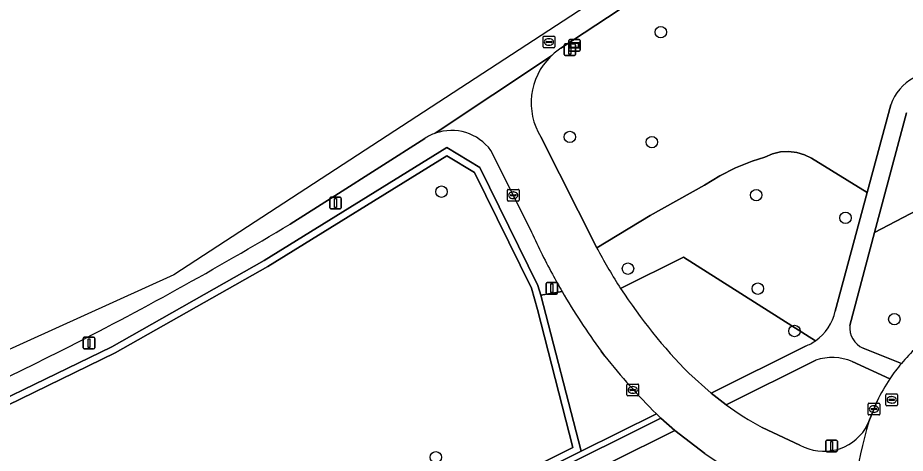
# Model space of a CAD drawing. Extents: x 157793 to 159380, y 380877 to 382313.
# Drawn here: x 158496.2 to 158572.1, y 381767.2 to 381804.5 of the extents above; entities that cross this region are included whole.
import ezdxf

# ---------------------------------------------------------------- set-up
doc = ezdxf.new("R2010")
doc.units = 0
for name, color, linetype in [('IMGEO_Berm_groen', 7, 'Continuous'), ('IMGEO_Boom', 7, 'Continuous'), ('IMGEO_Brandkraan', 7, 'Continuous'), ('IMGEO_Fietspad_gesloten', 7, 'Continuous'), ('IMGEO_Groenvoorziening', 7, 'Continuous'), ('IMGEO_Haag', 7, 'Continuous'), ('IMGEO_Hek', 7, 'Continuous'), ('IMGEO_Kolk', 7, 'Continuous'), ('IMGEO_Lichtmast', 7, 'Continuous'), ('IMGEO_Rijbaan_lokaal_open', 7, 'Continuous'), ('IMGEO_Rioolput', 7, 'Continuous'), ('IMGEO_Verkeersbordpaal', 7, 'Continuous'), ('IMGEO_Verklikker', 7, 'Continuous'), ('IMGEO_Voetpad_halfverhard', 7, 'Continuous')]:
    doc.layers.add(name, color=color, linetype=linetype)

msp = doc.modelspace()

# ---------------------------------------------------------------- linework, layer by layer
at = {"layer": 'IMGEO_Berm_groen'}
for points in [[(158531.01, 381794.142), (158523.319, 381789.225), (158519.486, 381786.817)], [(158504.259, 381776.332), (158517.28, 381783.691), (158532.875, 381793.355), (158535.699, 381791.652), (158540.674, 381781.553), (158540.914, 381780.73), (158542.737, 381781.059)], [(158540.011, 381786.381), (158536.648, 381793.114)], [(158483.001, 381768.13), (158466.425, 381761.231), (158465.37, 381760.792), (158465.598, 381759.153), (158488.129, 381768.501), (158504.259, 381776.332)]]:
    msp.add_lwpolyline(points, dxfattribs=at)
for centre, radius, start, end in [((158533.287, 381790.66), 4.161, 109.58045, 123.18571), ((158533.287, 381790.658), 4.162, 36.15739, 109.57281), ((158367.537, 382038.602), 294.082, 296.77127, 301.1105), ((158592.429, 381809.865), 57.438, 204.13309, 208.41139), ((158598.306, 381813.181), 64.185, 208.51903, 210.03058), ((158366.88, 382039.833), 295.477, 293.1409, 296.77733)]:
    msp.add_arc(centre, radius, start, end, dxfattribs=at)
at = {"layer": 'IMGEO_Boom'}
for centre in [(158551.174, 381803.225), (158543.397, 381794.266), (158550.417, 381793.828), (158532.428, 381789.586), (158559.338, 381789.294), (158566.97, 381787.345), (158548.369, 381783.005), (158559.474, 381781.296), (158571.145, 381778.687), (158562.604, 381777.67), (158531.947, 381766.876)]:
    msp.add_circle(centre, 0.489, dxfattribs=at)
at = {"layer": 'IMGEO_Brandkraan'}
for p, q in [((158541.115, 381801.962), (158541.115, 381802.814)), ((158541.19, 381802.888), (158542.042, 381802.888)), ((158541.603, 381802.668), (158541.628, 381802.668)), ((158542.116, 381802.814), (158542.116, 381801.962)), ((158542.042, 381801.888), (158541.19, 381801.888)), ((158541.374, 381802.382), (158541.374, 381802.394)), ((158541.812, 381802.345), (158541.414, 381802.345)), ((158541.417, 381802.431), (158541.815, 381802.431)), ((158541.626, 381802.108), (158541.601, 381802.108)), ((158541.858, 381802.394), (158541.858, 381802.382))]:
    msp.add_line(p, q, dxfattribs=at)
for points in [[(158541.115, 381801.962), (158541.115, 381802.814)], [(158541.19, 381802.888), (158542.042, 381802.888)], [(158542.116, 381802.814), (158542.116, 381801.962)], [(158542.042, 381801.888), (158541.19, 381801.888)]]:
    msp.add_lwpolyline(points, dxfattribs=at)
for centre, radius, start, end in [((158541.192, 381802.812), 0.0765, 91.55205, 178.44795), ((158541.192, 381802.812), 0.0765, 91.55205, 178.44795), ((158542.04, 381802.812), 0.0765, 1.55205, 88.44795), ((158542.04, 381802.812), 0.0765, 1.55205, 88.44795), ((158541.192, 381801.964), 0.0765, 181.55205, 268.44795), ((158541.192, 381801.964), 0.0765, 181.55205, 268.44795), ((158541.414, 381802.391), 0.0403, 85.87752, 175.75265), ((158541.411, 381802.381), 0.0366, 178.93798, 274.71019), ((158541.815, 381802.388), 0.043, 264.86636, 352.45326), ((158541.819, 381802.393), 0.0386, 1.73085, 96.63898), ((158542.04, 381801.964), 0.0765, 271.55205, 358.44795), ((158542.04, 381801.964), 0.0765, 271.55205, 358.44795)]:
    msp.add_arc(centre, radius, start, end, dxfattribs=at)
for centre, major_axis, ratio, start_param, end_param in [((158541.602, 381802.388), (-0.387, 0.002), 0.722429, 4.712389, 7.853982), ((158541.627, 381802.388), (-0.39, 0.002), 0.717154, 1.570796, 4.712389)]:
    msp.add_ellipse(centre, major_axis=major_axis, ratio=ratio, start_param=start_param, end_param=end_param, dxfattribs=at)
at = {"layer": 'IMGEO_Fietspad_gesloten'}
for points in [[(158542.643, 381801.844), (158552.687, 381808.486), (158580.152, 381826.227), (158607.271, 381842.776), (158606.245, 381844.396), (158559.192, 381814.867), (158509.535, 381782.484), (158481.623, 381769.82), (158394.335, 381733.667), (158329.297, 381703.167), (158265.328, 381672.426)], [(158541.756, 381801.139), (158531.893, 381794.58)], [(158531.893, 381794.58), (158541.756, 381801.139)], [(158519.486, 381786.817), (158523.319, 381789.225), (158531.01, 381794.142)], [(158545.824, 381784.571), (158545.722, 381784.772), (158540.929, 381794.263)], [(158536.648, 381793.114), (158540.011, 381786.381)], [(158546.075, 381775.951), (158546.232, 381775.736), (158546.391, 381775.522)], [(158556.764, 381771.36), (158555.476, 381772.364), (158553.581, 381774.064)], [(158550.796, 381770.584), (158551.182, 381770.226), (158552.377, 381769.175), (158554.948, 381767.185), (158558.912, 381764.522), (158559.391, 381764.2)], [(158568.963, 381769.928), (158568.683, 381769.345)], [(158563.07, 381767.919), (158559.829, 381769.424)]]:
    msp.add_lwpolyline(points, dxfattribs=at)
for centre, radius, start, end in [((158545.694, 381797.095), 5.644, 122.71771, 134.23862), ((158545.627, 381797.186), 5.533, 134.3945, 211.88907), ((158533.287, 381790.66), 4.161, 109.58045, 123.18571), ((158533.287, 381790.658), 4.162, 36.15739, 109.57281), ((158367.537, 382038.602), 294.082, 296.77127, 301.1105), ((158592.429, 381809.865), 57.438, 204.13309, 208.41139), ((158585.673, 381805.882), 45.19, 208.13756, 212.92587), ((158598.306, 381813.181), 64.185, 208.51903, 210.03058), ((158585.695, 381805.887), 45.211, 212.91638, 224.73953), ((158592.476, 381809.918), 57.505, 210.12271, 216.2053), ((158366.88, 382039.833), 295.477, 293.1409, 296.77733), ((158595.463, 381814.864), 62.895, 218.71948, 224.75037), ((158574.753, 381796.445), 30.868, 234.35511, 241.08798), ((158601.376, 381760.122), 33.864, 163.16835, 182.36005), ((158565.116, 381771.625), 4.234, 241.10018, 327.40902)]:
    msp.add_arc(centre, radius, start, end, dxfattribs=at)
at = {"layer": 'IMGEO_Groenvoorziening'}
for points in [[(158617.476, 381822.893), (158620.677, 381845.09), (158618.881, 381844.08), (158617.029, 381843.176), (158615.128, 381842.382), (158613.184, 381841.7), (158612.129, 381841.382), (158611.196, 381841.613), (158610.299, 381841.959), (158609.451, 381842.413), (158608.667, 381842.969), (158608.223, 381843.357), (158607.271, 381842.776), (158580.152, 381826.227), (158552.687, 381808.486), (158542.643, 381801.844)], [(158572.174, 381796.327), (158569.448, 381786.105), (158577.342, 381790.231), (158575.456, 381793.984), (158577.287, 381794.908), (158579.421, 381798.227), (158583.081, 381800.074), (158587.061, 381799.843), (158590.784, 381801.722), (158593.034, 381805.211), (158596.65, 381806.925), (158600.63, 381806.693), (158602.504, 381807.639), (158604.413, 381803.849), (158608.718, 381806.276), (158609.835, 381806.364), (158611.276, 381803.709), (158612.932, 381804.677), (158616.014, 381806.517), (158616.494, 381805.823), (158616.523, 381805.84)], [(158601.973, 381798.172), (158607.43, 381801.462), (158611.276, 381803.709), (158609.835, 381806.364), (158608.718, 381806.276), (158604.413, 381803.849), (158577.342, 381790.231), (158569.448, 381786.105), (158567.327, 381778.153)], [(158540.929, 381794.263), (158545.722, 381784.772), (158550.257, 381787.558), (158554.927, 381790.15), (158556.221, 381790.935), (158557.572, 381791.616), (158558.974, 381792.187), (158560.077, 381792.549), (158560.721, 381792.822), (158561.401, 381792.982), (158562.099, 381793.023), (158562.794, 381792.944), (158563.465, 381792.748), (158564.074, 381792.451), (158568.818, 381789.512), (158570.836, 381797.012)], [(158492.324, 381751.905), (158502.431, 381746.534), (158544.357, 381767.402), (158540.914, 381780.73), (158540.674, 381781.553), (158535.699, 381791.652), (158532.875, 381793.355), (158517.28, 381783.691), (158504.259, 381776.332), (158488.129, 381768.501)], [(158488.375, 381767.954), (158504.538, 381775.8), (158517.586, 381783.175), (158532.879, 381792.652), (158535.239, 381791.229), (158540.113, 381781.335), (158540.64, 381779.525), (158543.656, 381767.723), (158502.44, 381747.209), (158492.332, 381752.58)], [(158566.091, 381779.374), (158568.818, 381789.512), (158564.074, 381792.451), (158563.465, 381792.748), (158562.794, 381792.944), (158562.099, 381793.023), (158561.401, 381792.982), (158560.721, 381792.822), (158560.077, 381792.549), (158558.974, 381792.187), (158557.572, 381791.616), (158556.221, 381790.935), (158554.927, 381790.15), (158550.257, 381787.558), (158545.722, 381784.772), (158545.824, 381784.571)], [(158547.742, 381781.319), (158553.116, 381783.999), (158564.407, 381776.838)], [(158564.407, 381776.838), (158553.116, 381783.999), (158547.742, 381781.319)], [(158542.737, 381781.059), (158540.914, 381780.73), (158544.357, 381767.402), (158550.796, 381770.584)], [(158546.391, 381775.522), (158546.232, 381775.736), (158546.075, 381775.951)], [(158553.581, 381774.064), (158555.476, 381772.364), (158563.552, 381776.386)], [(158568.473, 381776.214), (158571.744, 381774.901)], [(158564.419, 381775.174), (158556.764, 381771.36)], [(158570.757, 381773.587), (158567.539, 381775.053)], [(158568.683, 381769.345), (158568.963, 381769.928), (158569.67, 381771.673)], [(158554.948, 381767.185), (158552.377, 381769.175), (158513.888, 381750)], [(158559.829, 381769.424), (158563.07, 381767.919)]]:
    msp.add_lwpolyline(points, dxfattribs=at)
for points in [[(158543.656, 381767.723), (158540.64, 381779.525), (158540.113, 381781.335), (158535.239, 381791.229), (158532.879, 381792.652), (158517.586, 381783.175), (158504.538, 381775.8), (158488.375, 381767.954), (158466.268, 381758.781), (158469.228, 381740.978), (158471.555, 381742.147), (158492.332, 381752.58), (158502.44, 381747.209)], [(158540.138, 381764.727), (158544.88, 381767.088), (158547.586, 381768.435), (158551.182, 381770.226), (158550.796, 381770.584), (158544.357, 381767.402), (158502.431, 381746.534), (158503.002, 381746.235), (158505.086, 381747.273), (158509.928, 381749.684), (158510.563, 381750)]]:
    msp.add_lwpolyline(points, close=True, dxfattribs=at)
for centre, radius, start, end in [((158545.694, 381797.095), 5.644, 122.71771, 134.23862), ((158545.627, 381797.186), 5.533, 134.3945, 211.88907), ((158574.742, 381795.672), 4.129, 117.87853, 161.06202), ((158585.673, 381805.882), 45.19, 208.13756, 212.92587), ((158585.695, 381805.887), 45.211, 212.91638, 224.73953), ((158592.476, 381809.918), 57.505, 210.12271, 216.2053), ((158562.076, 381780.213), 4.102, 304.63089, 348.19778), ((158569.267, 381777.991), 1.946, 175.23383, 245.93457), ((158562.063, 381780.238), 4.129, 291.13845, 304.58834), ((158583.237, 381765.235), 15.017, 125.94372, 139.93542), ((158595.463, 381814.864), 62.895, 218.71948, 224.75037), ((158565.822, 381771.07), 4.337, 66.68244, 108.87569), ((158583.12, 381765.3), 14.884, 146.16631, 154.64742), ((158574.753, 381796.445), 30.868, 234.35511, 241.08798), ((158565.116, 381771.625), 4.234, 241.10018, 327.40902)]:
    msp.add_arc(centre, radius, start, end, dxfattribs=at)
at = {"layer": 'IMGEO_Haag'}
for points in [[(158492.324, 381751.905), (158502.431, 381746.534), (158544.357, 381767.402), (158540.914, 381780.73), (158540.674, 381781.553), (158535.699, 381791.652), (158532.875, 381793.355), (158517.28, 381783.691), (158504.259, 381776.332), (158488.129, 381768.501)], [(158488.375, 381767.954), (158504.538, 381775.8), (158517.586, 381783.175), (158532.879, 381792.652), (158535.239, 381791.229), (158540.113, 381781.335), (158540.64, 381779.525), (158543.656, 381767.723), (158502.44, 381747.209), (158492.332, 381752.58)]]:
    msp.add_lwpolyline(points, dxfattribs=at)
at = {"layer": 'IMGEO_Hek'}
for points in [[(158469.228, 381740.978), (158466.268, 381758.781), (158488.375, 381767.954), (158504.538, 381775.8), (158517.586, 381783.175), (158532.879, 381792.652), (158535.239, 381791.229), (158540.113, 381781.335), (158540.64, 381779.525)], [(158540.64, 381779.525), (158543.656, 381767.723), (158502.44, 381747.209), (158492.332, 381752.58), (158471.555, 381742.147)]]:
    msp.add_lwpolyline(points, dxfattribs=at)
at = {"layer": 'IMGEO_Kolk'}
for p, q in [((158538.062, 381788.856), (158538.062, 381789.708)), ((158538.137, 381789.782), (158538.989, 381789.782)), ((158539.063, 381789.708), (158539.063, 381788.856)), ((158538.321, 381789.276), (158538.321, 381789.288)), ((158538.759, 381789.239), (158538.361, 381789.239)), ((158538.364, 381789.325), (158538.762, 381789.325)), ((158538.573, 381789.002), (158538.548, 381789.002)), ((158538.55, 381789.562), (158538.575, 381789.562)), ((158538.805, 381789.288), (158538.805, 381789.276)), ((158538.989, 381788.782), (158538.137, 381788.782)), ((158548.278, 381772.211), (158548.278, 381773.063)), ((158548.353, 381773.137), (158549.205, 381773.137)), ((158548.766, 381772.917), (158548.791, 381772.917)), ((158549.279, 381773.063), (158549.279, 381772.211)), ((158549.205, 381772.137), (158548.353, 381772.137)), ((158548.537, 381772.631), (158548.537, 381772.643)), ((158548.975, 381772.594), (158548.577, 381772.594)), ((158548.58, 381772.68), (158548.978, 381772.68)), ((158548.789, 381772.357), (158548.764, 381772.357)), ((158549.021, 381772.643), (158549.021, 381772.631)), ((158568.894, 381770.569), (158568.894, 381771.421)), ((158568.969, 381771.495), (158569.821, 381771.495)), ((158569.895, 381771.421), (158569.895, 381770.569)), ((158569.153, 381770.989), (158569.153, 381771.001)), ((158569.591, 381770.952), (158569.193, 381770.952)), ((158569.196, 381771.038), (158569.594, 381771.038)), ((158569.405, 381770.715), (158569.38, 381770.715)), ((158569.382, 381771.275), (158569.407, 381771.275)), ((158569.637, 381771.001), (158569.637, 381770.989)), ((158569.821, 381770.495), (158568.969, 381770.495))]:
    msp.add_line(p, q, dxfattribs=at)
for points in [[(158538.062, 381788.856), (158538.062, 381789.708)], [(158538.137, 381789.782), (158538.989, 381789.782)], [(158539.063, 381789.708), (158539.063, 381788.856)], [(158538.989, 381788.782), (158538.137, 381788.782)], [(158548.278, 381772.211), (158548.278, 381773.063)], [(158548.353, 381773.137), (158549.205, 381773.137)], [(158549.279, 381773.063), (158549.279, 381772.211)], [(158549.205, 381772.137), (158548.353, 381772.137)], [(158568.894, 381770.569), (158568.894, 381771.421)], [(158568.969, 381771.495), (158569.821, 381771.495)], [(158569.895, 381771.421), (158569.895, 381770.569)], [(158569.821, 381770.495), (158568.969, 381770.495)]]:
    msp.add_lwpolyline(points, dxfattribs=at)
for centre, radius, start, end in [((158538.139, 381789.706), 0.0765, 91.55205, 178.44795), ((158538.139, 381789.706), 0.0765, 91.55205, 178.44795), ((158538.987, 381789.706), 0.0765, 1.55205, 88.44795), ((158538.987, 381789.706), 0.0765, 1.55205, 88.44795), ((158538.139, 381788.858), 0.0765, 181.55205, 268.44795), ((158538.139, 381788.858), 0.0765, 181.55205, 268.44795), ((158538.361, 381789.285), 0.0403, 85.87752, 175.75265), ((158538.358, 381789.275), 0.0366, 178.93798, 274.71019), ((158538.762, 381789.282), 0.043, 264.86636, 352.45326), ((158538.766, 381789.287), 0.0386, 1.73085, 96.63898), ((158538.987, 381788.858), 0.0765, 271.55205, 358.44795), ((158538.987, 381788.858), 0.0765, 271.55205, 358.44795), ((158548.355, 381773.061), 0.0765, 91.55205, 178.44795), ((158548.355, 381773.061), 0.0765, 91.55205, 178.44795), ((158549.203, 381773.061), 0.0765, 1.55205, 88.44795), ((158549.203, 381773.061), 0.0765, 1.55205, 88.44795), ((158548.355, 381772.213), 0.0765, 181.55205, 268.44795), ((158548.355, 381772.213), 0.0765, 181.55205, 268.44795), ((158548.577, 381772.64), 0.0403, 85.87752, 175.75265), ((158548.574, 381772.63), 0.0366, 178.93798, 274.71019), ((158548.978, 381772.637), 0.043, 264.86636, 352.45326), ((158548.982, 381772.642), 0.0386, 1.73085, 96.63898), ((158549.203, 381772.213), 0.0765, 271.55205, 358.44795), ((158549.203, 381772.213), 0.0765, 271.55205, 358.44795), ((158568.971, 381771.419), 0.0765, 91.55205, 178.44795), ((158568.971, 381771.419), 0.0765, 91.55205, 178.44795), ((158569.819, 381771.419), 0.0765, 1.55205, 88.44795), ((158569.819, 381771.419), 0.0765, 1.55205, 88.44795), ((158569.193, 381770.998), 0.0403, 85.87752, 175.75265), ((158569.19, 381770.988), 0.0366, 178.93798, 274.71019), ((158569.594, 381770.995), 0.043, 264.86636, 352.45326), ((158569.598, 381771), 0.0386, 1.73085, 96.63898), ((158568.971, 381770.571), 0.0765, 181.55205, 268.44795), ((158568.971, 381770.571), 0.0765, 181.55205, 268.44795), ((158569.819, 381770.571), 0.0765, 271.55205, 358.44795), ((158569.819, 381770.571), 0.0765, 271.55205, 358.44795)]:
    msp.add_arc(centre, radius, start, end, dxfattribs=at)
for centre, major_axis, ratio, start_param, end_param in [((158538.549, 381789.282), (-0.387, 0.002), 0.722429, 4.712389, 7.853982), ((158538.574, 381789.282), (-0.39, 0.002), 0.717154, 1.570796, 4.712389), ((158548.765, 381772.637), (-0.387, 0.002), 0.722429, 4.712389, 7.853982), ((158548.79, 381772.637), (-0.39, 0.002), 0.717154, 1.570796, 4.712389), ((158569.381, 381770.995), (-0.387, 0.002), 0.722429, 4.712389, 7.853982), ((158569.406, 381770.995), (-0.39, 0.002), 0.717154, 1.570796, 4.712389)]:
    msp.add_ellipse(centre, major_axis=major_axis, ratio=ratio, start_param=start_param, end_param=end_param, dxfattribs=at)
at = {"layer": 'IMGEO_Lichtmast'}
for p, q in [((158542.903, 381801.321), (158542.903, 381802.121)), ((158542.903, 381802.121), (158542.903, 381801.321)), ((158543.003, 381802.221), (158543.793, 381802.221)), ((158543.793, 381802.221), (158543.003, 381802.221)), ((158543.893, 381802.121), (158543.893, 381801.321)), ((158543.893, 381801.321), (158543.893, 381802.121)), ((158543.793, 381801.221), (158543.003, 381801.221)), ((158543.003, 381801.221), (158543.793, 381801.221)), ((158522.877, 381788.215), (158522.877, 381789.015)), ((158522.877, 381789.015), (158522.877, 381788.215)), ((158522.977, 381789.115), (158523.767, 381789.115)), ((158523.767, 381789.115), (158522.977, 381789.115)), ((158523.867, 381789.015), (158523.867, 381788.215)), ((158523.867, 381788.215), (158523.867, 381789.015)), ((158523.767, 381788.115), (158522.977, 381788.115)), ((158522.977, 381788.115), (158523.767, 381788.115)), ((158541.37, 381780.928), (158541.37, 381781.728)), ((158541.37, 381781.728), (158541.37, 381780.928)), ((158541.47, 381781.828), (158542.26, 381781.828)), ((158542.26, 381781.828), (158541.47, 381781.828)), ((158542.36, 381781.728), (158542.36, 381780.928)), ((158542.36, 381780.928), (158542.36, 381781.728)), ((158542.26, 381780.828), (158541.47, 381780.828)), ((158541.47, 381780.828), (158542.26, 381780.828)), ((158501.793, 381776.239), (158501.793, 381777.039)), ((158501.793, 381777.039), (158501.793, 381776.239)), ((158501.893, 381777.139), (158502.683, 381777.139)), ((158502.683, 381777.139), (158501.893, 381777.139)), ((158502.783, 381777.039), (158502.783, 381776.239)), ((158502.783, 381776.239), (158502.783, 381777.039)), ((158502.683, 381776.139), (158501.893, 381776.139)), ((158501.893, 381776.139), (158502.683, 381776.139))]:
    msp.add_line(p, q, dxfattribs=at)
for points in [[(158543.323, 381802.096), (158543.473, 381802.096), (158543.473, 381801.346), (158543.323, 381801.346), (158543.323, 381802.096)], [(158523.297, 381788.99), (158523.447, 381788.99), (158523.447, 381788.24), (158523.297, 381788.24), (158523.297, 381788.99)], [(158541.79, 381781.703), (158541.94, 381781.703), (158541.94, 381780.953), (158541.79, 381780.953), (158541.79, 381781.703)], [(158502.213, 381777.014), (158502.363, 381777.014), (158502.363, 381776.264), (158502.213, 381776.264), (158502.213, 381777.014)]]:
    msp.add_lwpolyline(points, dxfattribs=at)
for centre, start, end in [((158543.003, 381802.121), 90, 180), ((158543.003, 381802.121), 90, 180), ((158543.793, 381802.121), 0, 90), ((158543.793, 381802.121), 360, 90), ((158543.003, 381801.321), 180, 270), ((158543.003, 381801.321), 180, 270), ((158543.793, 381801.321), 270, 0), ((158543.793, 381801.321), 270, 0), ((158522.977, 381789.015), 90, 180), ((158522.977, 381789.015), 90, 180), ((158523.767, 381789.015), 0, 90), ((158523.767, 381789.015), 360, 90), ((158522.977, 381788.215), 180, 270), ((158522.977, 381788.215), 180, 270), ((158523.767, 381788.215), 270, 0), ((158523.767, 381788.215), 270, 0), ((158541.47, 381781.728), 90, 180), ((158541.47, 381781.728), 90, 180), ((158542.26, 381781.728), 0, 90), ((158542.26, 381781.728), 360, 90), ((158541.47, 381780.928), 180, 270), ((158541.47, 381780.928), 180, 270), ((158542.26, 381780.928), 270, 0), ((158542.26, 381780.928), 270, 0), ((158501.893, 381777.039), 90, 180), ((158501.893, 381777.039), 90, 180), ((158502.683, 381777.039), 0, 90), ((158502.683, 381777.039), 360, 90), ((158501.893, 381776.239), 180, 270), ((158501.893, 381776.239), 180, 270), ((158502.683, 381776.239), 270, 0), ((158502.683, 381776.239), 270, 0)]:
    msp.add_arc(centre, 0.1, start, end, dxfattribs=at)
at = {"layer": 'IMGEO_Rijbaan_lokaal_open'}
msp.add_lwpolyline([(158569.67, 381771.673), (158568.963, 381769.928)], dxfattribs=at)
for centre, radius, start, end in [((158583.237, 381765.235), 15.017, 125.94372, 139.93542), ((158582.876, 381765.512), 14.563, 139.85372, 146.32281), ((158583.12, 381765.3), 14.884, 146.16631, 154.64742), ((158601.376, 381760.122), 33.864, 163.16835, 182.36005)]:
    msp.add_arc(centre, radius, start, end, dxfattribs=at)
at = {"layer": 'IMGEO_Rioolput'}
for p, q in [((158570.418, 381771.362), (158570.418, 381772.214)), ((158570.493, 381772.288), (158571.345, 381772.288)), ((158571.419, 381772.214), (158571.419, 381771.362)), ((158570.677, 381771.782), (158570.677, 381771.794)), ((158571.115, 381771.745), (158570.717, 381771.745)), ((158570.72, 381771.831), (158571.118, 381771.831)), ((158570.929, 381771.508), (158570.904, 381771.508)), ((158570.906, 381772.068), (158570.931, 381772.068)), ((158571.161, 381771.794), (158571.161, 381771.782)), ((158571.345, 381771.288), (158570.493, 381771.288))]:
    msp.add_line(p, q, dxfattribs=at)
for points in [[(158570.418, 381771.362), (158570.418, 381772.214)], [(158570.493, 381772.288), (158571.345, 381772.288)], [(158571.419, 381772.214), (158571.419, 381771.362)], [(158571.345, 381771.288), (158570.493, 381771.288)]]:
    msp.add_lwpolyline(points, dxfattribs=at)
for centre, radius, start, end in [((158570.495, 381772.212), 0.0765, 91.55205, 178.44795), ((158570.495, 381772.212), 0.0765, 91.55205, 178.44795), ((158571.343, 381772.212), 0.0765, 1.55205, 88.44795), ((158571.343, 381772.212), 0.0765, 1.55205, 88.44795), ((158570.717, 381771.791), 0.0403, 85.87752, 175.75265), ((158570.714, 381771.781), 0.0366, 178.93798, 274.71019), ((158571.118, 381771.788), 0.043, 264.86636, 352.45326), ((158571.122, 381771.793), 0.0386, 1.73085, 96.63898), ((158570.495, 381771.364), 0.0765, 181.55205, 268.44795), ((158570.495, 381771.364), 0.0765, 181.55205, 268.44795), ((158571.343, 381771.364), 0.0765, 271.55205, 358.44795), ((158571.343, 381771.364), 0.0765, 271.55205, 358.44795)]:
    msp.add_arc(centre, radius, start, end, dxfattribs=at)
for centre, major_axis, ratio, start_param, end_param in [((158570.905, 381771.788), (-0.387, 0.002), 0.722429, 4.712389, 7.853982), ((158570.93, 381771.788), (-0.39, 0.002), 0.717154, 1.570796, 4.712389)]:
    msp.add_ellipse(centre, major_axis=major_axis, ratio=ratio, start_param=start_param, end_param=end_param, dxfattribs=at)
at = {"layer": 'IMGEO_Verkeersbordpaal'}
for p, q in [((158565.379, 381768.344), (158566.169, 381768.344)), ((158566.169, 381768.344), (158565.379, 381768.344)), ((158565.279, 381767.444), (158565.279, 381768.244)), ((158565.279, 381768.244), (158565.279, 381767.444)), ((158566.269, 381768.244), (158566.269, 381767.444)), ((158566.269, 381767.444), (158566.269, 381768.244)), ((158566.169, 381767.344), (158565.379, 381767.344)), ((158565.379, 381767.344), (158566.169, 381767.344))]:
    msp.add_line(p, q, dxfattribs=at)
msp.add_lwpolyline([(158565.699, 381768.219), (158565.849, 381768.219), (158565.849, 381767.469), (158565.699, 381767.469), (158565.699, 381768.219)], dxfattribs=at)
for centre, start, end in [((158565.379, 381768.244), 90, 180), ((158565.379, 381768.244), 90, 180), ((158566.169, 381768.244), 0, 90), ((158566.169, 381768.244), 360, 90), ((158565.379, 381767.444), 180, 270), ((158565.379, 381767.444), 180, 270), ((158566.169, 381767.444), 270, 0), ((158566.169, 381767.444), 270, 0)]:
    msp.add_arc(centre, 0.1, start, end, dxfattribs=at)
at = {"layer": 'IMGEO_Verklikker'}
for p, q in [((158543.305, 381801.699), (158543.305, 381802.499)), ((158543.305, 381802.499), (158543.305, 381801.699)), ((158543.405, 381802.599), (158544.195, 381802.599)), ((158544.195, 381802.599), (158543.405, 381802.599)), ((158544.295, 381802.499), (158544.295, 381801.699)), ((158544.295, 381801.699), (158544.295, 381802.499)), ((158544.195, 381801.599), (158543.405, 381801.599)), ((158543.405, 381801.599), (158544.195, 381801.599))]:
    msp.add_line(p, q, dxfattribs=at)
for points in [[(158543.406, 381802.331), (158544.194, 381802.331), (158544.194, 381801.867), (158543.406, 381801.867), (158543.406, 381802.331)], [(158543.471, 381802.266), (158543.471, 381801.932), (158544.129, 381801.932), (158544.129, 381802.266), (158543.471, 381802.266)]]:
    msp.add_lwpolyline(points, dxfattribs=at)
for centre, start, end in [((158543.405, 381802.499), 90, 180), ((158543.405, 381802.499), 90, 180), ((158544.195, 381802.499), 0, 90), ((158544.195, 381802.499), 360, 90), ((158543.405, 381801.699), 180, 270), ((158543.405, 381801.699), 180, 270), ((158544.195, 381801.699), 270, 0), ((158544.195, 381801.699), 270, 0)]:
    msp.add_arc(centre, 0.1, start, end, dxfattribs=at)
at = {"layer": 'IMGEO_Voetpad_halfverhard'}
for points in [[(158570.836, 381797.012), (158568.818, 381789.512), (158566.091, 381779.374)], [(158569.448, 381786.105), (158572.174, 381796.327)], [(158567.327, 381778.153), (158569.448, 381786.105)], [(158563.552, 381776.386), (158555.476, 381772.364), (158556.764, 381771.36), (158564.419, 381775.174)], [(158571.744, 381774.901), (158568.473, 381776.214)], [(158567.539, 381775.053), (158570.757, 381773.587)], [(158552.377, 381769.175), (158551.182, 381770.226), (158547.586, 381768.435), (158544.88, 381767.088), (158540.138, 381764.727), (158510.563, 381750), (158509.928, 381749.684), (158505.086, 381747.273), (158503.002, 381746.235), (158502.353, 381745.912), (158500, 381744.74), (158497.827, 381743.658)], [(158498.774, 381742.47), (158500, 381743.081), (158513.888, 381750), (158552.377, 381769.175)]]:
    msp.add_lwpolyline(points, dxfattribs=at)
for centre, radius, start, end in [((158574.742, 381795.672), 4.129, 117.87853, 161.06202), ((158562.076, 381780.213), 4.102, 304.63089, 348.19778), ((158569.267, 381777.991), 1.946, 175.23383, 245.93457), ((158562.063, 381780.238), 4.129, 291.13845, 304.58834), ((158565.822, 381771.07), 4.337, 66.68244, 108.87569), ((158582.876, 381765.512), 14.563, 139.85372, 146.32281)]:
    msp.add_arc(centre, radius, start, end, dxfattribs=at)

doc.saveas('drawing.dxf')
